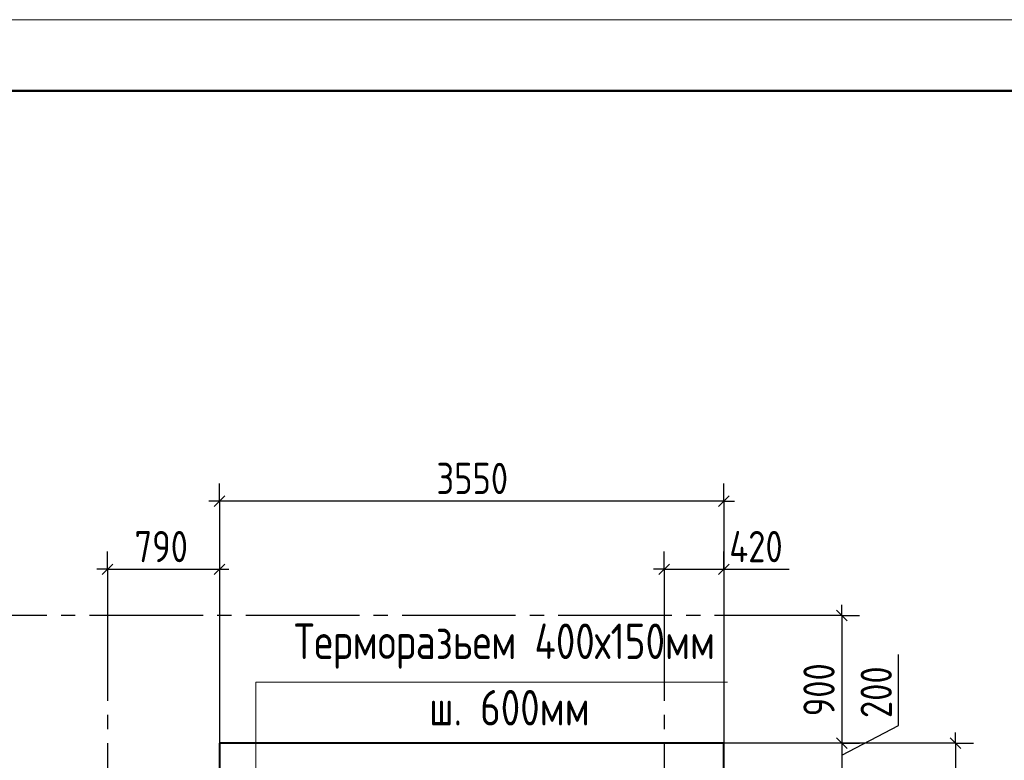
# Model space of a CAD drawing. Header units: millimetres. Extents: x 40580 to 1168286, y -220995 to 81020.
# Tile 310 of 419: x 771198 to 778129, y -103884 to -98668. Entities that reach past the tile are written whole.
import ezdxf

# ---------------------------------------------------------------- set-up
doc = ezdxf.new("R2010")
doc.units = ezdxf.units.MM
doc.linetypes.add('______5', pattern=[1100, 800, -100, 100, -100])
doc.linetypes.add('CENTER', pattern=[2, 1.25, -0.25, 0.25, -0.25])
for name, color, linetype, lineweight in [('Standard', 7, 'Continuous', 25), ('ОСИ', 7, 'CENTER', 15), ('Основная', 7, 'Continuous', 40), ('Примечания', 7, 'Continuous', 13)]:
    doc.layers.add(name, color=color, linetype=linetype, lineweight=lineweight)
doc.layers.add('Размерная выноска', color=7, linetype='Continuous')
doc.styles.add('GOST 2.304', font='isocpeur.ttf', dxfattribs={"width": 0.8})
doc.styles.add('GOST 2.304-81', font='txt')

msp = doc.modelspace()

# ---------------------------------------------------------------- linework, layer by layer
at = {"layer": 'Standard', "color": 251, "linetype": 'Continuous', "lineweight": -3, "true_color": 0x656565, "transparency": 33554687}
for p, q in [((772605.3, -102058.9), (772605.3, -101933.9)), ((776155.3, -102058.9), (776155.3, -101933.9)), ((772605.3, -102058.9), (772605.3, -102183.9)), ((772605.3, -102058.9), (772605.3, -103763.9)), ((776155.3, -102058.9), (776155.3, -102183.9)), ((776155.3, -102058.9), (776155.3, -103763.9)), ((771815.3, -102538.9), (771815.3, -102413.9)), ((775735.3, -102538.9), (775735.3, -102413.9)), ((776155.3, -102538.9), (776155.3, -102413.9)), ((771815.3, -102538.9), (771815.3, -102663.9)), ((772605.3, -102538.9), (772605.3, -103763.9)), ((775735.3, -102538.9), (775735.3, -102663.9)), ((776155.3, -102538.9), (776155.3, -102663.9)), ((776155.3, -102538.9), (776155.3, -103763.9)), ((776984.3, -102863.9), (776255.3, -102863.9)), ((776984.3, -102863.9), (776859.3, -102863.9)), ((776984.3, -102863.9), (777109.3, -102863.9)), ((777785.6, -103763.9), (776255.3, -103763.9)), ((776984.3, -103763.9), (776859.3, -103763.9)), ((776984.3, -103763.9), (777109.3, -103763.9)), ((777785.6, -103763.9), (777660.6, -103763.9)), ((777785.6, -103763.9), (777910.6, -103763.9))]:
    msp.add_line(p, q, dxfattribs=at)
at = {"layer": 'Standard', "color": 7, "linetype": 'Continuous', "lineweight": -3, "transparency": 33554687}
for p, q in [((772605.3, -102058.9), (772530.3, -102058.9)), ((776155.3, -102058.9), (772605.3, -102058.9)), ((776155.3, -102058.9), (776230.3, -102058.9)), ((771815.3, -102538.9), (771740.3, -102538.9)), ((771815.3, -102538.9), (772235.3, -102538.9)), ((772235.3, -102538.9), (772310.3, -102538.9)), ((775735.3, -102538.9), (775660.3, -102538.9)), ((775735.3, -102538.9), (776155.3, -102538.9)), ((776155.3, -102538.9), (776230.3, -102538.9)), ((776984.3, -102863.9), (776984.3, -102788.9)), ((776984.3, -102863.9), (776984.3, -103963.9)), ((777785.6, -103763.9), (777785.6, -103688.9))]:
    msp.add_line(p, q, dxfattribs=at)
at = {"layer": 'Standard', "color": 7, "linetype": 'Continuous', "lineweight": 25, "transparency": 33554687}
for p, q in [((772642.8, -102021.4), (772567.8, -102096.4)), ((776192.8, -102021.4), (776117.8, -102096.4)), ((771777.8, -102576.4), (771852.8, -102501.4)), ((772567.8, -102576.4), (772642.8, -102501.4)), ((775697.8, -102576.4), (775772.8, -102501.4)), ((776117.8, -102576.4), (776192.8, -102501.4)), ((776946.8, -102826.4), (777021.8, -102901.4)), ((776946.8, -103726.4), (777021.8, -103801.4)), ((777748.1, -103726.4), (777823.1, -103801.4))]:
    msp.add_line(p, q, dxfattribs=at)
at = {"layer": 'Standard', "color": 7, "linetype": 'Continuous', "lineweight": 13, "transparency": 33554687}
msp.add_lwpolyline([(741568.3, -128368.4), (783568.3, -128368.4), (783568.3, -98668.4), (741568.3, -98668.4), (741568.3, -128368.4)], close=True, dxfattribs=at)
at = {"layer": 'Standard', "color": 7, "linetype": 'Continuous', "lineweight": 50, "transparency": 33554687}
msp.add_lwpolyline([(743568.3, -99168.4), (783068.3, -99168.4), (783068.3, -127868.4), (743568.3, -127868.4), (743568.3, -99168.4)], close=True, dxfattribs=at)
at = {"layer": 'Standard', "color": 251, "linetype": 'Continuous', "lineweight": -3, "true_color": 0x656565, "transparency": 33554687}
msp.add_lwpolyline([(776984.3, -103763.9), (776960.6, -103763.9), (776960.6, -103763.9), (776075.3, -103763.9)], dxfattribs=at)
at = {"layer": 'Standard', "color": 7, "linetype": 'Continuous', "lineweight": -3, "transparency": 33554687}
msp.add_lwpolyline([(777785.6, -103763.9), (777785.6, -106514.7), (777785.6, -106514.7), (777785.6, -110073.9)], dxfattribs=at)
at = {"layer": 'ОСИ', "color": 8, "linetype": '______5', "lineweight": -3, "transparency": 33554687}
for p, q in [((771815.3, -102663.9), (771815.3, -112364)), ((775735.3, -102663.9), (775735.3, -112364)), ((776889, -102863.9), (749345.6, -102863.9))]:
    msp.add_line(p, q, dxfattribs=at)
at = {"layer": 'Основная', "transparency": 33554687}
for p, q in [((772605.3, -103763.9), (772605.3, -110073.9)), ((776155.3, -103763.9), (772605.3, -103763.9)), ((776155.3, -110073.9), (776155.3, -103763.9))]:
    msp.add_line(p, q, dxfattribs=at)
at = {"layer": 'Примечания', "color": 7, "linetype": 'Continuous', "lineweight": 13, "transparency": 33554687}
msp.add_lwpolyline([(776179.6, -103333.5), (772860.3, -103333.5), (772860.3, -103963.9)], dxfattribs=at)
at = {"layer": 'Размерная выноска', "color": 7, "linetype": 'Continuous', "lineweight": -3, "transparency": 33554687}
for p, q in [((772235.3, -102538.9), (772669.5, -102538.9)), ((776155.3, -102538.9), (776615.3, -102538.9))]:
    msp.add_line(p, q, dxfattribs=at)
msp.add_lwpolyline([(776984.3, -103848.6), (777384.3, -103638.3), (777384.3, -103138.3)], dxfattribs=at)

# ---------------------------------------------------------------- texts
at = {"layer": 'Standard', "color": 7, "linetype": 'Continuous', "lineweight": 25, "transparency": 33554687, "char_height": 220, "attachment_point": 7, "style": 'GOST 2.304-81'}
for s, insert, width in [('3550', (774131.5, -102008.9), 672.628), ('790', (772006.1, -102488.9), 531.973), ('420', (776192.8, -102488.9), 531.973)]:
    msp.add_mtext(s, dxfattribs=dict(at, insert=insert, width=width))
at = {"layer": 'Standard', "color": 7, "linetype": 'Continuous', "lineweight": 25, "transparency": 33554687, "char_height": 220, "attachment_point": 7, "rotation": 90, "style": 'GOST 2.304-81'}
for s, insert, width in [('900', (776934.3, -103573.7), 516.39), ('200', (777337.1, -103586.1), 469.509)]:
    msp.add_mtext(s, dxfattribs=dict(at, insert=insert, width=width))
at = {"layer": 'Примечания', "color": 7, "linetype": 'Continuous', "lineweight": 25, "transparency": 33554687, "char_height": 250, "attachment_point": 7, "style": 'GOST 2.304'}
for s, insert, width in [('Терморазьем\\~400х150мм', (773129.6, -103238.5), 3189.081), ('ш.\\~600мм', (774079.6, -103638.5), 1279.437)]:
    msp.add_mtext(s, dxfattribs=dict(at, insert=insert, width=width))

doc.saveas('drawing.dxf')
